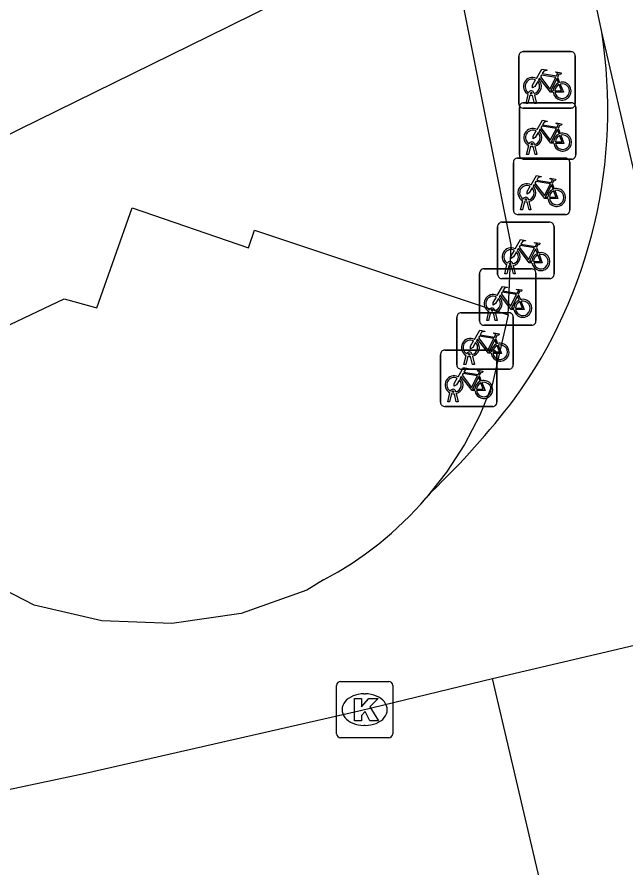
# Model space of a CAD drawing. Extents: x 162172 to 163187, y 382874 to 383684.
# Drawn here: x 163094 to 163104.79, y 383568.22 to 383583.29 of the extents above; entities that cross this region are included whole.
import ezdxf

# ---------------------------------------------------------------- set-up
doc = ezdxf.new("R2010")
doc.units = 0
for name, color, linetype in [('IMGEO_Fietsenrek', 7, 'Continuous'), ('IMGEO_Kolk', 7, 'Continuous'), ('IMGEO_Pand', 7, 'Continuous'), ('IMGEO_Pand_overbouw', 7, 'Continuous'), ('IMGEO_Rijbaan_lokaal_open', 7, 'Continuous'), ('IMGEO_Voetpad_open', 7, 'Continuous')]:
    doc.layers.add(name, color=color, linetype=linetype)

msp = doc.modelspace()

# ---------------------------------------------------------------- linework, layer by layer
at = {"layer": 'IMGEO_Fietsenrek'}
for p, q in [((163102.966, 383582.679), (163103.807, 383582.679)), ((163103.807, 383582.679), (163102.966, 383582.679)), ((163102.891, 383581.754), (163102.891, 383582.595)), ((163102.891, 383582.595), (163102.891, 383581.754)), ((163103.891, 383582.604), (163103.891, 383581.763)), ((163103.891, 383581.763), (163103.891, 383582.604)), ((163103.578, 383582.228), (163103.614, 383582.133)), ((163103.129, 383581.935), (163103.128, 383581.939)), ((163103.16, 383581.946), (163103.161, 383581.939)), ((163103.018, 383581.763), (163103.057, 383581.923)), ((163103.087, 383581.911), (163103.052, 383581.763)), ((163103.17, 383581.763), (163103.136, 383581.905)), ((163103.168, 383581.909), (163103.203, 383581.763)), ((163102.9, 383580.849), (163102.9, 383581.69)), ((163102.9, 383581.69), (163102.9, 383580.849)), ((163102.975, 383581.774), (163103.816, 383581.774)), ((163103.816, 383581.774), (163102.975, 383581.774)), ((163103.816, 383581.679), (163102.975, 383581.679)), ((163102.975, 383581.679), (163103.816, 383581.679)), ((163103.052, 383581.763), (163103.018, 383581.763)), ((163103.203, 383581.763), (163103.17, 383581.763)), ((163103.9, 383581.699), (163103.9, 383580.858)), ((163103.9, 383580.858), (163103.9, 383581.699)), ((163103.587, 383581.323), (163103.623, 383581.228)), ((163103.138, 383581.03), (163103.137, 383581.034)), ((163103.169, 383581.041), (163103.17, 383581.034)), ((163103.027, 383580.858), (163103.066, 383581.018)), ((163103.096, 383581.006), (163103.061, 383580.858)), ((163103.179, 383580.858), (163103.145, 383581)), ((163103.177, 383581.004), (163103.212, 383580.858)), ((163102.869, 383580.794), (163103.71, 383580.794)), ((163103.71, 383580.794), (163102.869, 383580.794)), ((163103.825, 383580.774), (163102.984, 383580.774)), ((163102.984, 383580.774), (163103.825, 383580.774)), ((163103.061, 383580.858), (163103.027, 383580.858)), ((163103.212, 383580.858), (163103.179, 383580.858)), ((163103.794, 383580.719), (163103.794, 383579.878)), ((163103.794, 383579.878), (163103.794, 383580.719)), ((163102.794, 383579.869), (163102.794, 383580.71)), ((163102.794, 383580.71), (163102.794, 383579.869)), ((163103.481, 383580.343), (163103.517, 383580.248)), ((163102.921, 383579.878), (163102.96, 383580.038)), ((163102.99, 383580.026), (163102.955, 383579.878)), ((163103.032, 383580.05), (163103.031, 383580.054)), ((163103.073, 383579.878), (163103.039, 383580.02)), ((163103.063, 383580.061), (163103.064, 383580.054)), ((163103.071, 383580.024), (163103.106, 383579.878)), ((163102.955, 383579.878), (163102.921, 383579.878)), ((163103.106, 383579.878), (163103.073, 383579.878)), ((163103.719, 383579.794), (163102.878, 383579.794)), ((163102.878, 383579.794), (163103.719, 383579.794)), ((163102.515, 383578.734), (163102.515, 383579.575)), ((163102.515, 383579.575), (163102.515, 383578.734)), ((163102.59, 383579.659), (163103.431, 383579.659)), ((163103.431, 383579.659), (163102.59, 383579.659)), ((163103.515, 383579.584), (163103.515, 383578.743)), ((163103.515, 383578.743), (163103.515, 383579.584)), ((163103.202, 383579.208), (163103.238, 383579.113)), ((163102.753, 383578.915), (163102.752, 383578.919)), ((163102.784, 383578.926), (163102.785, 383578.919)), ((163102.27, 383578.832), (163103.111, 383578.832)), ((163103.111, 383578.832), (163102.27, 383578.832)), ((163102.642, 383578.743), (163102.681, 383578.903)), ((163102.711, 383578.891), (163102.676, 383578.743)), ((163102.794, 383578.743), (163102.76, 383578.885)), ((163102.792, 383578.889), (163102.827, 383578.743)), ((163102.195, 383577.907), (163102.195, 383578.748)), ((163102.195, 383578.748), (163102.195, 383577.907)), ((163103.44, 383578.659), (163102.599, 383578.659)), ((163102.599, 383578.659), (163103.44, 383578.659)), ((163102.676, 383578.743), (163102.642, 383578.743)), ((163102.827, 383578.743), (163102.794, 383578.743)), ((163103.195, 383578.757), (163103.195, 383577.916)), ((163103.195, 383577.916), (163103.195, 383578.757)), ((163102.882, 383578.381), (163102.918, 383578.286)), ((163101.867, 383578.054), (163102.708, 383578.054)), ((163102.708, 383578.054), (163101.867, 383578.054)), ((163102.322, 383577.916), (163102.361, 383578.076)), ((163102.391, 383578.064), (163102.356, 383577.916)), ((163102.433, 383578.088), (163102.432, 383578.092)), ((163102.474, 383577.916), (163102.44, 383578.058)), ((163102.464, 383578.099), (163102.465, 383578.092)), ((163102.472, 383578.062), (163102.507, 383577.916)), ((163101.792, 383577.129), (163101.792, 383577.97)), ((163101.792, 383577.97), (163101.792, 383577.129)), ((163102.356, 383577.916), (163102.322, 383577.916)), ((163102.507, 383577.916), (163102.474, 383577.916)), ((163102.792, 383577.979), (163102.792, 383577.138)), ((163102.792, 383577.138), (163102.792, 383577.979)), ((163103.12, 383577.832), (163102.279, 383577.832)), ((163102.279, 383577.832), (163103.12, 383577.832)), ((163102.479, 383577.603), (163102.515, 383577.508)), ((163101.503, 383576.468), (163101.503, 383577.309)), ((163101.503, 383577.309), (163101.503, 383576.468)), ((163101.578, 383577.393), (163102.419, 383577.393)), ((163102.419, 383577.393), (163101.578, 383577.393)), ((163101.919, 383577.138), (163101.958, 383577.298)), ((163101.988, 383577.286), (163101.953, 383577.138)), ((163102.03, 383577.31), (163102.029, 383577.314)), ((163102.071, 383577.138), (163102.037, 383577.28)), ((163102.061, 383577.321), (163102.062, 383577.314)), ((163102.069, 383577.284), (163102.104, 383577.138)), ((163102.503, 383577.318), (163102.503, 383576.477)), ((163102.503, 383576.477), (163102.503, 383577.318)), ((163101.953, 383577.138), (163101.919, 383577.138)), ((163102.104, 383577.138), (163102.071, 383577.138)), ((163102.717, 383577.054), (163101.876, 383577.054)), ((163101.876, 383577.054), (163102.717, 383577.054)), ((163102.19, 383576.942), (163102.226, 383576.847)), ((163101.741, 383576.649), (163101.74, 383576.653)), ((163101.772, 383576.66), (163101.773, 383576.653)), ((163101.63, 383576.477), (163101.669, 383576.637)), ((163101.699, 383576.625), (163101.664, 383576.477)), ((163101.782, 383576.477), (163101.748, 383576.619)), ((163101.78, 383576.623), (163101.815, 383576.477)), ((163102.428, 383576.393), (163101.587, 383576.393)), ((163101.587, 383576.393), (163102.428, 383576.393)), ((163101.664, 383576.477), (163101.63, 383576.477)), ((163101.815, 383576.477), (163101.782, 383576.477))]:
    msp.add_line(p, q, dxfattribs=at)
for points in [[(163103.204, 383582.205), (163103.299, 383582.369), (163103.385, 383582.355), (163103.387, 383582.346), (163103.331, 383582.335), (163103.304, 383582.29), (163103.56, 383582.249)], [(163103.547, 383582.224), (163103.29, 383582.265), (163103.273, 383582.236), (163103.44, 383582.016), (163103.547, 383582.224)], [(163103.56, 383582.249), (163103.585, 383582.298), (163103.579, 383582.302), (163103.556, 383582.306), (163103.544, 383582.313), (163103.543, 383582.316), (163103.545, 383582.321), (163103.64, 383582.306), (163103.642, 383582.296), (163103.632, 383582.283), (163103.62, 383582.277), (163103.606, 383582.283), (163103.578, 383582.228)], [(163103.225, 383582.153), (163103.173, 383582.063), (163103.133, 383582.038), (163103.134, 383582.085), (163103.189, 383582.179)], [(163103.5, 383581.961), (163103.45, 383581.961), (163103.259, 383582.212), (163103.24, 383582.18)], [(163103.595, 383582.126), (163103.565, 383582.203), (163103.456, 383581.985), (163103.499, 383581.985)], [(163103.529, 383581.985), (163103.649, 383581.984), (163103.605, 383582.098)], [(163103.625, 383582.105), (163103.68, 383581.96), (163103.53, 383581.96)], [(163103.213, 383581.3), (163103.308, 383581.464), (163103.394, 383581.45), (163103.396, 383581.441), (163103.34, 383581.43), (163103.313, 383581.385), (163103.569, 383581.344)], [(163103.556, 383581.319), (163103.299, 383581.36), (163103.282, 383581.331), (163103.449, 383581.111), (163103.556, 383581.319)], [(163103.569, 383581.344), (163103.594, 383581.393), (163103.588, 383581.397), (163103.565, 383581.401), (163103.553, 383581.408), (163103.552, 383581.411), (163103.554, 383581.416), (163103.649, 383581.401), (163103.651, 383581.391), (163103.641, 383581.378), (163103.629, 383581.372), (163103.615, 383581.378), (163103.587, 383581.323)], [(163103.234, 383581.248), (163103.182, 383581.158), (163103.142, 383581.133), (163103.143, 383581.18), (163103.198, 383581.274)], [(163103.509, 383581.056), (163103.459, 383581.056), (163103.268, 383581.307), (163103.249, 383581.275)], [(163103.604, 383581.221), (163103.574, 383581.298), (163103.465, 383581.08), (163103.508, 383581.08)], [(163103.538, 383581.08), (163103.658, 383581.079), (163103.614, 383581.193)], [(163103.634, 383581.2), (163103.689, 383581.055), (163103.539, 383581.055)], [(163103.107, 383580.32), (163103.202, 383580.484), (163103.288, 383580.47), (163103.29, 383580.461), (163103.234, 383580.45), (163103.207, 383580.405), (163103.463, 383580.364)], [(163103.463, 383580.364), (163103.488, 383580.413), (163103.482, 383580.417), (163103.459, 383580.421), (163103.447, 383580.428), (163103.446, 383580.431), (163103.448, 383580.436), (163103.543, 383580.421), (163103.545, 383580.411), (163103.535, 383580.398), (163103.523, 383580.392), (163103.509, 383580.398), (163103.481, 383580.343)], [(163103.128, 383580.268), (163103.076, 383580.178), (163103.036, 383580.153), (163103.037, 383580.2), (163103.092, 383580.294)], [(163103.403, 383580.076), (163103.353, 383580.076), (163103.162, 383580.327), (163103.143, 383580.295)], [(163103.45, 383580.339), (163103.193, 383580.38), (163103.176, 383580.351), (163103.343, 383580.131), (163103.45, 383580.339)], [(163103.498, 383580.241), (163103.468, 383580.318), (163103.359, 383580.1), (163103.402, 383580.1)], [(163103.432, 383580.1), (163103.552, 383580.099), (163103.508, 383580.213)], [(163103.528, 383580.22), (163103.583, 383580.075), (163103.433, 383580.075)], [(163102.828, 383579.185), (163102.923, 383579.349), (163103.009, 383579.335), (163103.011, 383579.326), (163102.955, 383579.315), (163102.928, 383579.27), (163103.184, 383579.229)], [(163103.171, 383579.204), (163102.914, 383579.245), (163102.897, 383579.216), (163103.064, 383578.996), (163103.171, 383579.204)], [(163103.184, 383579.229), (163103.209, 383579.278), (163103.203, 383579.282), (163103.18, 383579.286), (163103.168, 383579.293), (163103.167, 383579.296), (163103.169, 383579.301), (163103.264, 383579.286), (163103.266, 383579.276), (163103.256, 383579.263), (163103.244, 383579.257), (163103.23, 383579.263), (163103.202, 383579.208)], [(163102.849, 383579.133), (163102.797, 383579.043), (163102.757, 383579.018), (163102.758, 383579.065), (163102.813, 383579.159)], [(163103.124, 383578.941), (163103.074, 383578.941), (163102.883, 383579.192), (163102.864, 383579.16)], [(163103.219, 383579.106), (163103.189, 383579.183), (163103.08, 383578.965), (163103.123, 383578.965)], [(163103.153, 383578.965), (163103.273, 383578.964), (163103.229, 383579.078)], [(163103.249, 383579.085), (163103.304, 383578.94), (163103.154, 383578.94)], [(163102.508, 383578.358), (163102.603, 383578.522), (163102.689, 383578.508), (163102.691, 383578.499), (163102.635, 383578.488), (163102.608, 383578.443), (163102.864, 383578.402)], [(163102.864, 383578.402), (163102.889, 383578.451), (163102.883, 383578.455), (163102.86, 383578.459), (163102.848, 383578.466), (163102.847, 383578.469), (163102.849, 383578.474), (163102.944, 383578.459), (163102.946, 383578.449), (163102.936, 383578.436), (163102.924, 383578.43), (163102.91, 383578.436), (163102.882, 383578.381)], [(163102.529, 383578.306), (163102.477, 383578.216), (163102.437, 383578.191), (163102.438, 383578.238), (163102.493, 383578.332)], [(163102.804, 383578.114), (163102.754, 383578.114), (163102.563, 383578.365), (163102.544, 383578.333)], [(163102.851, 383578.377), (163102.594, 383578.418), (163102.577, 383578.389), (163102.744, 383578.169), (163102.851, 383578.377)], [(163102.899, 383578.279), (163102.869, 383578.356), (163102.76, 383578.138), (163102.803, 383578.138)], [(163102.833, 383578.138), (163102.953, 383578.137), (163102.909, 383578.251)], [(163102.929, 383578.258), (163102.984, 383578.113), (163102.834, 383578.113)], [(163102.105, 383577.58), (163102.2, 383577.744), (163102.286, 383577.73), (163102.288, 383577.721), (163102.232, 383577.71), (163102.205, 383577.665), (163102.461, 383577.624)], [(163102.126, 383577.528), (163102.074, 383577.438), (163102.034, 383577.413), (163102.035, 383577.46), (163102.09, 383577.554)], [(163102.401, 383577.336), (163102.351, 383577.336), (163102.16, 383577.587), (163102.141, 383577.555)], [(163102.448, 383577.599), (163102.191, 383577.64), (163102.174, 383577.611), (163102.341, 383577.391), (163102.448, 383577.599)], [(163102.496, 383577.501), (163102.466, 383577.578), (163102.357, 383577.36), (163102.4, 383577.36)], [(163102.461, 383577.624), (163102.486, 383577.673), (163102.48, 383577.677), (163102.457, 383577.681), (163102.445, 383577.688), (163102.444, 383577.691), (163102.446, 383577.696), (163102.541, 383577.681), (163102.543, 383577.671), (163102.533, 383577.658), (163102.521, 383577.652), (163102.507, 383577.658), (163102.479, 383577.603)], [(163102.43, 383577.36), (163102.55, 383577.359), (163102.506, 383577.473)], [(163102.526, 383577.48), (163102.581, 383577.335), (163102.431, 383577.335)], [(163101.816, 383576.919), (163101.911, 383577.083), (163101.997, 383577.069), (163101.999, 383577.06), (163101.943, 383577.049), (163101.916, 383577.004), (163102.172, 383576.963)], [(163102.159, 383576.938), (163101.902, 383576.979), (163101.885, 383576.95), (163102.052, 383576.73), (163102.159, 383576.938)], [(163102.172, 383576.963), (163102.197, 383577.012), (163102.191, 383577.016), (163102.168, 383577.02), (163102.156, 383577.027), (163102.155, 383577.03), (163102.157, 383577.035), (163102.252, 383577.02), (163102.254, 383577.01), (163102.244, 383576.997), (163102.232, 383576.991), (163102.218, 383576.997), (163102.19, 383576.942)], [(163101.837, 383576.867), (163101.785, 383576.777), (163101.745, 383576.752), (163101.746, 383576.799), (163101.801, 383576.893)], [(163102.112, 383576.675), (163102.062, 383576.675), (163101.871, 383576.926), (163101.852, 383576.894)], [(163102.207, 383576.84), (163102.177, 383576.917), (163102.068, 383576.699), (163102.111, 383576.699)], [(163102.141, 383576.699), (163102.261, 383576.698), (163102.217, 383576.812)], [(163102.237, 383576.819), (163102.292, 383576.674), (163102.142, 383576.674)]]:
    msp.add_lwpolyline(points, dxfattribs=at)
for centre, radius, start, end in [((163102.969, 383582.601), 0.0779, 92.4484, 184.2845), ((163102.969, 383582.601), 0.0779, 92.4484, 184.2845), ((163103.813, 383582.601), 0.0779, 2.4484, 94.2845), ((163103.813, 383582.601), 0.0779, 2.4484, 94.2845), ((163103.131, 383582.064), 0.159, 62.6766, 242.1369), ((163103.131, 383582.064), 0.129, 63.3192, 238.903), ((163103.131, 383582.064), 0.129, 283.6043, 43.4302), ((163103.131, 383582.064), 0.159, 283.5766, 46.6042), ((163103.658, 383581.98), 0.159, 113.3408, 178.3217), ((163103.658, 383581.98), 0.159, 187.0065, 105.7708), ((163103.658, 383581.98), 0.129, 113.923, 177.9556), ((163103.658, 383581.98), 0.129, 188.6715, 104.5883), ((163103.111, 383581.935), 0.0499, 12.8025, 158.6934), ((163103.111, 383581.935), 0.0174, 12.8025, 163.4502), ((163103.131, 383582.064), 0.129, 253.415, 269.0204), ((163103.131, 383582.064), 0.159, 253.9967, 271.7867), ((163103.822, 383581.696), 0.0779, 2.4484, 94.2845), ((163103.822, 383581.696), 0.0779, 2.4484, 94.2845), ((163102.969, 383581.757), 0.0779, 182.4484, 274.2845), ((163102.969, 383581.757), 0.0779, 182.4484, 274.2845), ((163102.978, 383581.696), 0.0779, 92.4484, 184.2845), ((163102.978, 383581.696), 0.0779, 92.4484, 184.2845), ((163103.813, 383581.757), 0.0779, 272.4484, 4.2845), ((163103.813, 383581.757), 0.0779, 272.4484, 4.2845), ((163103.14, 383581.159), 0.159, 62.6766, 242.1369), ((163103.14, 383581.159), 0.129, 63.3192, 238.903), ((163103.14, 383581.159), 0.129, 283.6043, 43.4302), ((163103.14, 383581.159), 0.159, 283.5766, 46.6042), ((163103.667, 383581.075), 0.159, 113.3408, 178.3217), ((163103.667, 383581.075), 0.159, 187.0065, 105.7708), ((163103.667, 383581.075), 0.129, 113.923, 177.9556), ((163103.667, 383581.075), 0.129, 188.6715, 104.5883), ((163103.12, 383581.03), 0.0499, 12.8025, 158.6934), ((163103.12, 383581.03), 0.0174, 12.8025, 163.4502), ((163103.14, 383581.159), 0.129, 253.415, 269.0204), ((163103.14, 383581.159), 0.159, 253.9967, 271.7867), ((163102.872, 383580.716), 0.0779, 92.4484, 184.2845), ((163102.872, 383580.716), 0.0779, 92.4484, 184.2845), ((163102.978, 383580.852), 0.0779, 182.4484, 274.2845), ((163102.978, 383580.852), 0.0779, 182.4484, 274.2845), ((163103.716, 383580.716), 0.0779, 2.4484, 94.2845), ((163103.716, 383580.716), 0.0779, 2.4484, 94.2845), ((163103.822, 383580.852), 0.0779, 272.4484, 4.2845), ((163103.822, 383580.852), 0.0779, 272.4484, 4.2845), ((163103.034, 383580.179), 0.159, 62.6766, 242.1369), ((163103.034, 383580.179), 0.129, 63.3192, 238.903), ((163103.034, 383580.179), 0.129, 283.6043, 43.4302), ((163103.034, 383580.179), 0.159, 283.5766, 46.6042), ((163103.561, 383580.095), 0.159, 113.3408, 178.3217), ((163103.561, 383580.095), 0.159, 187.0065, 105.7708), ((163103.561, 383580.095), 0.129, 113.923, 177.9556), ((163103.561, 383580.095), 0.129, 188.6715, 104.5883), ((163103.014, 383580.05), 0.0499, 12.8025, 158.6934), ((163103.034, 383580.179), 0.159, 253.9967, 271.7867), ((163103.014, 383580.05), 0.0174, 12.8025, 163.4502), ((163103.034, 383580.179), 0.129, 253.415, 269.0204), ((163102.872, 383579.872), 0.0779, 182.4484, 274.2845), ((163102.872, 383579.872), 0.0779, 182.4484, 274.2845), ((163103.716, 383579.872), 0.0779, 272.4484, 4.2845), ((163103.716, 383579.872), 0.0779, 272.4484, 4.2845), ((163102.593, 383579.581), 0.0779, 92.4484, 184.2845), ((163102.593, 383579.581), 0.0779, 92.4484, 184.2845), ((163103.437, 383579.581), 0.0779, 2.4484, 94.2845), ((163103.437, 383579.581), 0.0779, 2.4484, 94.2845), ((163102.755, 383579.044), 0.159, 62.6766, 242.1369), ((163102.755, 383579.044), 0.129, 63.3192, 238.903), ((163102.755, 383579.044), 0.129, 283.6043, 43.4302), ((163102.755, 383579.044), 0.159, 283.5766, 46.6042), ((163103.282, 383578.96), 0.159, 113.3408, 178.3217), ((163103.282, 383578.96), 0.159, 187.0065, 105.7708), ((163103.282, 383578.96), 0.129, 113.923, 177.9556), ((163103.282, 383578.96), 0.129, 188.6715, 104.5883), ((163102.735, 383578.915), 0.0499, 12.8025, 158.6934), ((163102.735, 383578.915), 0.0174, 12.8025, 163.4502), ((163102.755, 383579.044), 0.129, 253.415, 269.0204), ((163102.273, 383578.754), 0.0779, 92.4484, 184.2845), ((163102.273, 383578.754), 0.0779, 92.4484, 184.2845), ((163102.755, 383579.044), 0.159, 253.9967, 271.7867), ((163103.117, 383578.754), 0.0779, 2.4484, 94.2845), ((163103.117, 383578.754), 0.0779, 2.4484, 94.2845), ((163102.593, 383578.737), 0.0779, 182.4484, 274.2845), ((163102.593, 383578.737), 0.0779, 182.4484, 274.2845), ((163103.437, 383578.737), 0.0779, 272.4484, 4.2845), ((163103.437, 383578.737), 0.0779, 272.4484, 4.2845), ((163102.435, 383578.217), 0.159, 62.6766, 242.1369), ((163102.435, 383578.217), 0.129, 63.3192, 238.903), ((163102.435, 383578.217), 0.159, 283.5766, 46.6042), ((163102.435, 383578.217), 0.129, 283.6043, 43.4302), ((163102.962, 383578.133), 0.159, 113.3408, 178.3217), ((163102.962, 383578.133), 0.159, 187.0065, 105.7708), ((163102.962, 383578.133), 0.129, 113.923, 177.9556), ((163102.962, 383578.133), 0.129, 188.6715, 104.5883), ((163101.87, 383577.976), 0.0779, 92.4484, 184.2845), ((163101.87, 383577.976), 0.0779, 92.4484, 184.2845), ((163102.415, 383578.088), 0.0499, 12.8025, 158.6934), ((163102.435, 383578.217), 0.159, 253.9967, 271.7867), ((163102.415, 383578.088), 0.0174, 12.8025, 163.4502), ((163102.435, 383578.217), 0.129, 253.415, 269.0204), ((163102.714, 383577.976), 0.0779, 2.4484, 94.2845), ((163102.714, 383577.976), 0.0779, 2.4484, 94.2845), ((163102.273, 383577.91), 0.0779, 182.4484, 274.2845), ((163102.273, 383577.91), 0.0779, 182.4484, 274.2845), ((163103.117, 383577.91), 0.0779, 272.4484, 4.2845), ((163103.117, 383577.91), 0.0779, 272.4484, 4.2845), ((163102.032, 383577.439), 0.159, 62.6766, 242.1369), ((163102.032, 383577.439), 0.129, 63.3192, 238.903), ((163102.032, 383577.439), 0.159, 283.5766, 46.6042), ((163102.032, 383577.439), 0.129, 283.6043, 43.4302), ((163102.559, 383577.355), 0.159, 113.3408, 178.3217), ((163102.559, 383577.355), 0.159, 187.0065, 105.7708), ((163102.559, 383577.355), 0.129, 113.923, 177.9556), ((163102.559, 383577.355), 0.129, 188.6715, 104.5883), ((163101.581, 383577.315), 0.0779, 92.4484, 184.2845), ((163101.581, 383577.315), 0.0779, 92.4484, 184.2845), ((163102.012, 383577.31), 0.0499, 12.8025, 158.6934), ((163102.032, 383577.439), 0.159, 253.9967, 271.7867), ((163102.012, 383577.31), 0.0174, 12.8025, 163.4502), ((163102.032, 383577.439), 0.129, 253.415, 269.0204), ((163102.425, 383577.315), 0.0779, 2.4484, 94.2845), ((163102.425, 383577.315), 0.0779, 2.4484, 94.2845), ((163101.87, 383577.132), 0.0779, 182.4484, 274.2845), ((163101.87, 383577.132), 0.0779, 182.4484, 274.2845), ((163102.714, 383577.132), 0.0779, 272.4484, 4.2845), ((163102.714, 383577.132), 0.0779, 272.4484, 4.2845), ((163101.743, 383576.778), 0.159, 62.6766, 242.1369), ((163101.743, 383576.778), 0.129, 63.3192, 238.903), ((163101.743, 383576.778), 0.129, 283.6043, 43.4302), ((163101.743, 383576.778), 0.159, 283.5766, 46.6042), ((163102.27, 383576.694), 0.159, 113.3408, 178.3217), ((163102.27, 383576.694), 0.159, 187.0065, 105.7708), ((163102.27, 383576.694), 0.129, 113.923, 177.9556), ((163102.27, 383576.694), 0.129, 188.6715, 104.5883), ((163101.723, 383576.649), 0.0499, 12.8025, 158.6934), ((163101.723, 383576.649), 0.0174, 12.8025, 163.4502), ((163101.743, 383576.778), 0.129, 253.415, 269.0204), ((163101.743, 383576.778), 0.159, 253.9967, 271.7867), ((163101.581, 383576.471), 0.0779, 182.4484, 274.2845), ((163101.581, 383576.471), 0.0779, 182.4484, 274.2845), ((163102.425, 383576.471), 0.0779, 272.4484, 4.2845), ((163102.425, 383576.471), 0.0779, 272.4484, 4.2845)]:
    msp.add_arc(centre, radius, start, end, dxfattribs=at)
at = {"layer": 'IMGEO_Kolk'}
for p, q in [((163099.733, 383571.524), (163100.585, 383571.524)), ((163099.658, 383570.598), (163099.658, 383571.45)), ((163100.659, 383571.45), (163100.659, 383570.598)), ((163100.146, 383571.304), (163100.171, 383571.304)), ((163100.169, 383570.744), (163100.144, 383570.744)), ((163100.585, 383570.524), (163099.733, 383570.524))]:
    msp.add_line(p, q, dxfattribs=at)
for points in [[(163099.733, 383571.524), (163100.585, 383571.524)], [(163099.658, 383570.598), (163099.658, 383571.45)], [(163100.659, 383571.45), (163100.659, 383570.598)], [(163099.979, 383571.224), (163100.102, 383571.224), (163100.102, 383571.073), (163100.232, 383571.224), (163100.396, 383571.224), (163100.25, 383571.073), (163100.403, 383570.824), (163100.251, 383570.824), (163100.166, 383570.988), (163100.102, 383570.921), (163100.102, 383570.824), (163099.979, 383570.824), (163099.979, 383571.224)], [(163100.585, 383570.524), (163099.733, 383570.524)]]:
    msp.add_lwpolyline(points, dxfattribs=at)
for centre, start, end in [((163099.735, 383571.448), 91.552, 178.448), ((163099.735, 383571.448), 91.552, 178.448), ((163100.583, 383571.448), 1.552, 88.448), ((163100.583, 383571.448), 1.552, 88.448), ((163099.735, 383570.6), 181.552, 268.448), ((163099.735, 383570.6), 181.552, 268.448), ((163100.583, 383570.6), 271.552, 358.448), ((163100.583, 383570.6), 271.552, 358.448)]:
    msp.add_arc(centre, 0.0765, start, end, dxfattribs=at)
for centre, major_axis, ratio, start_param, end_param in [((163100.145, 383571.024), (-0.387, 0.002), 0.722429, 4.712389, 7.853982), ((163100.17, 383571.024), (-0.39, 0.002), 0.717154, 1.570796, 4.712389)]:
    msp.add_ellipse(centre, major_axis=major_axis, ratio=ratio, start_param=start_param, end_param=end_param, dxfattribs=at)
at = {"layer": 'IMGEO_Pand'}
for points in [[(163086.699, 383617.852), (163089.164, 383618.405), (163089.314, 383618.439), (163089.384, 383618.697), (163094.519, 383617.229), (163094.766, 383615.894), (163093.906, 383615.462), (163095.082, 383610.017), (163096.078, 383609.989), (163101.528, 383584.998), (163097.726, 383583.113), (163089.33, 383578.992)], [(163090.673, 383576.326), (163094.837, 383578.299), (163095.412, 383578.144), (163096.037, 383579.91), (163098.1, 383579.207), (163098.207, 383579.519), (163102.699, 383578.015), (163102.418, 383576.778), (163102.197, 383576.238), (163101.926, 383575.72), (163101.609, 383575.229), (163101.251, 383574.774)], [(163099.432, 383573.321), (163099.137, 383573.143), (163097.968, 383572.728), (163096.742, 383572.549), (163095.502, 383572.599), (163094.302, 383572.875), (163093.212, 383573.434), (163092.231, 383574.178), (163091.399, 383575.093), (163090.673, 383576.326)]]:
    msp.add_lwpolyline(points, dxfattribs=at)
msp.add_arc((163096.465, 383578.9), 6.319, 298.0022, 319.2329, dxfattribs=at)
at = {"layer": 'IMGEO_Pand_overbouw'}
msp.add_lwpolyline([(163101.528, 383584.998), (163097.726, 383583.113), (163089.33, 383578.992), (163090.673, 383576.326), (163094.837, 383578.299), (163095.412, 383578.144), (163096.037, 383579.91), (163098.1, 383579.207), (163098.207, 383579.519), (163102.699, 383578.015), (163102.754, 383579.255), (163101.606, 383585.036)], dxfattribs=at)
at = {"layer": 'IMGEO_Rijbaan_lokaal_open'}
for points in [[(163102.422, 383571.574), (163106.777, 383572.599)], [(163087.626, 383567.866), (163087.774, 383567.917), (163088.347, 383568.107), (163089.179, 383568.386), (163090.713, 383568.872), (163091.918, 383569.213), (163093.255, 383569.487), (163095.212, 383569.899), (163100.107, 383571.012), (163102.422, 383571.574)], [(163103.572, 383566.691), (163102.422, 383571.574)]]:
    msp.add_lwpolyline(points, dxfattribs=at)
at = {"layer": 'IMGEO_Voetpad_open'}
for points in [[(163104.359, 383583.027), (163100.61, 383600.771)], [(163106.777, 383572.599), (163104.359, 383583.027)], [(163101.251, 383574.774), (163101.294, 383574.825), (163101.337, 383574.876)]]:
    msp.add_lwpolyline(points, dxfattribs=at)
for centre, radius, start, end in [((163095.705, 383581.649), 8.763, 324.229, 9.0464), ((163091.056, 383585.567), 14.832, 313.8807, 322.4485)]:
    msp.add_arc(centre, radius, start, end, dxfattribs=at)

doc.saveas('drawing.dxf')
